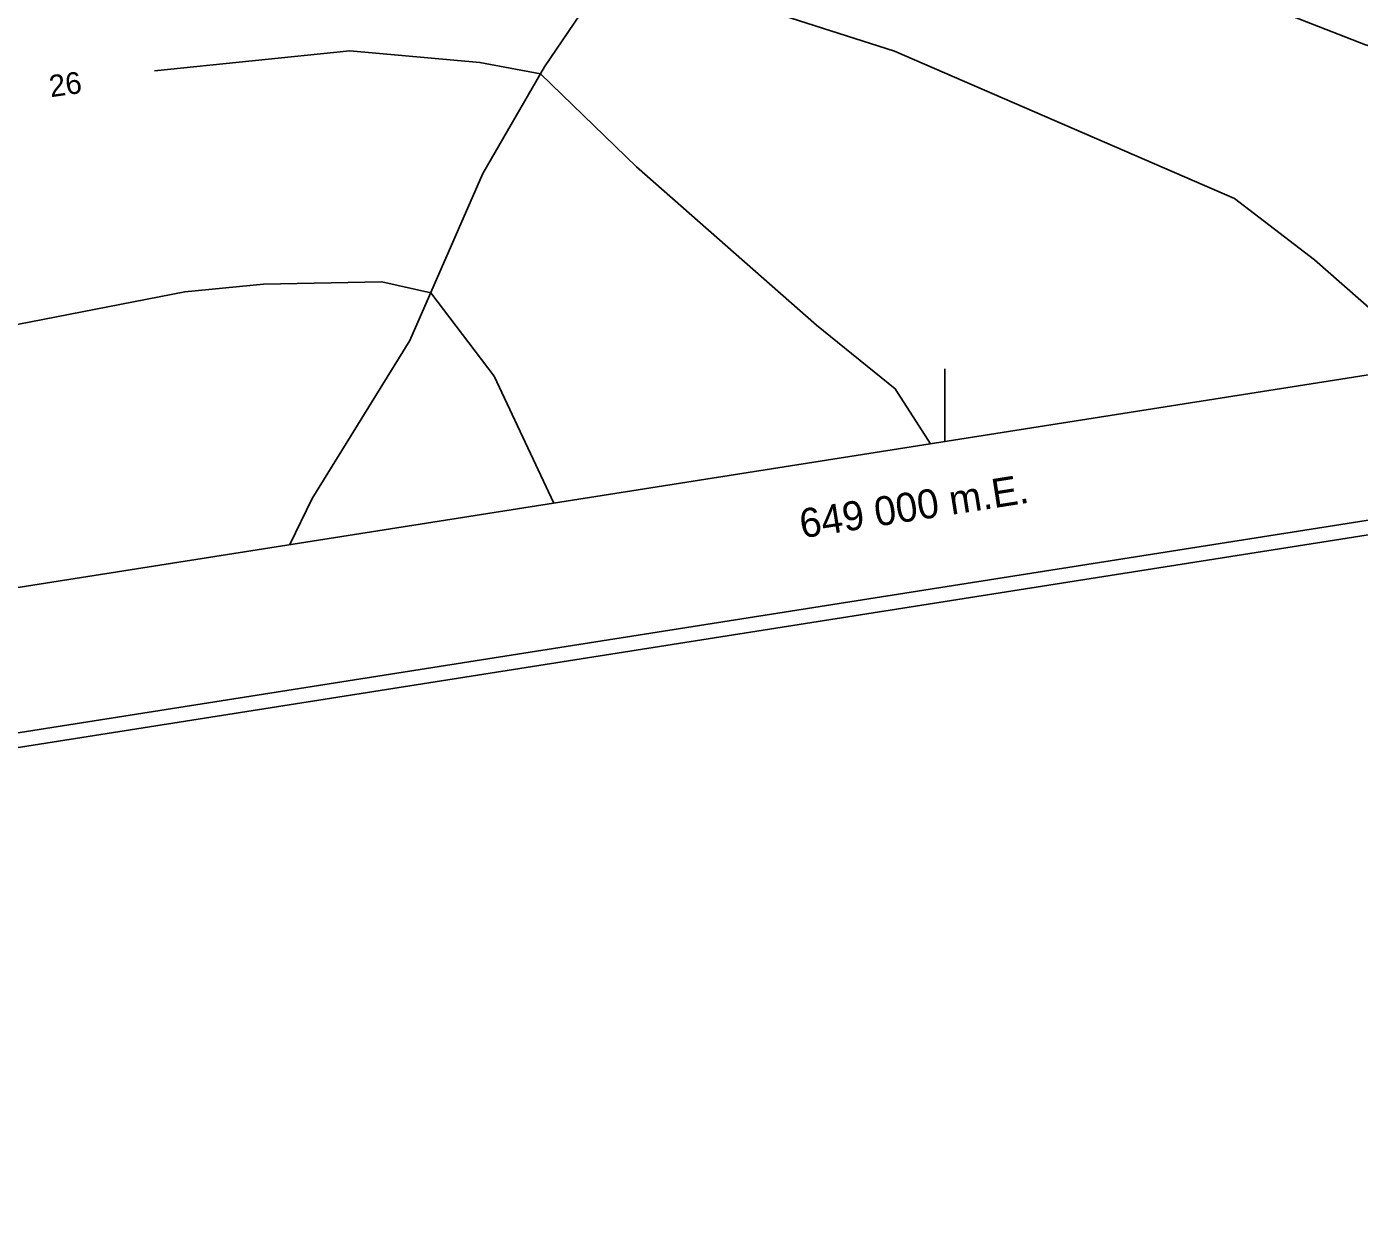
# Model space of a CAD drawing. Extents: x 646142 to 649934, y 5874075 to 5876351.
# Drawn here: x 648873.6 to 649057.1, y 5874395 to 5874561.2 of the extents above; entities that cross this region are included whole.
import ezdxf

# ---------------------------------------------------------------- set-up
doc = ezdxf.new("R2010")
doc.units = 0
for name, color, linetype in [('Niveau 1', 7, 'Continuous'), ('Niveau 2', 7, 'Continuous'), ('Niveau 4', 7, 'Continuous'), ('Niveau 60', 7, 'Continuous'), ('Niveau 61', 7, 'Continuous')]:
    doc.layers.add(name, color=color, linetype=linetype)

msp = doc.modelspace()

# ---------------------------------------------------------------- linework, layer by layer
at = {"layer": 'Niveau 1'}
msp.add_lwpolyline([(649089.91, 5874550.08), (649085.38, 5874551.17), (649078.2, 5874553.1), (649057.94, 5874558.7), (649046.02, 5874563.32), (649030.13, 5874566.31), (649006.48, 5874578.72), (648997.64, 5874585.58), (648982.79, 5874597.13), (648971.39, 5874605.08), (648954.23, 5874613.62), (648946.15, 5874616.67)], dxfattribs=at)
at = {"layer": 'Niveau 2'}
for points in [[(649063.27, 5874518.2), (649050.91, 5874529.08), (649039.9, 5874537.55), (648993.07, 5874557.83), (648975.55, 5874563.43), (648967.09, 5874568.01), (648959.58, 5874574.8), (648955.51, 5874576.76), (648945.65, 5874586.19), (648942.49, 5874588.26), (648938.66, 5874589.2), (648933.05, 5874589.47), (648924.64, 5874587.88), (648911.03, 5874588), (648894.03, 5874588.19), (648874.39, 5874588.06), (648847.08, 5874589.7)], [(648998.03, 5874503.76), (648993.16, 5874511.33), (648982.32, 5874520.08), (648957.55, 5874541.89), (648944.31, 5874554.7), (648935.97, 5874556.28), (648918.08, 5874557.87), (648891.15, 5874555.12)], [(648946.18, 5874495.6), (648937.93, 5874513.07), (648929.2, 5874524.53), (648922.48, 5874526.06), (648906.18, 5874525.75), (648895.34, 5874524.68), (648867.05, 5874519.18)]]:
    msp.add_lwpolyline(points, dxfattribs=at)
at = {"layer": 'Niveau 4'}
msp.add_lwpolyline([(648953.83, 5874568.86), (648944.85, 5874555.64), (648936.39, 5874540.96), (648926.35, 5874518), (648912.87, 5874496.23), (648909.81, 5874489.88)], dxfattribs=at)
at = {"layer": 'Niveau 60'}
msp.add_line((649000, 5874504.07), (649000, 5874514.07), dxfattribs=at)
for points in [[(646142.26, 5875797.64), (649662.59, 5876351.49), (649933.58, 5874629.01), (646413.32, 5874074.83), (646142.26, 5875797.64)], [(646144.55, 5875795.97), (649660.92, 5876349.21), (649931.28, 5874630.65), (646414.98, 5874077.12), (646144.55, 5875795.97)]]:
    msp.add_lwpolyline(points, dxfattribs=at)
msp.add_lwpolyline([(646167.42, 5875779.32), (649130.97, 5876245.57), (649395.18, 5874566.24), (646431.63, 5874099.99)], close=True, dxfattribs=at)
msp.add_lwpolyline([(646167.42, 5875779.32), (649130.97, 5876245.57), (649395.18, 5874566.24), (646431.63, 5874099.99)], close=True, dxfattribs=at)

# ---------------------------------------------------------------- texts
at = {"layer": 'Niveau 2'}
msp.add_text('26', height=3, rotation=7.9253, dxfattribs=at).set_placement((648876.89, 5874551.47))
at = {"layer": 'Niveau 61'}
msp.add_text('649 000 m.E.', height=3.9999, rotation=8.9409, dxfattribs=at).set_placement((648980.33, 5874490.73))

doc.saveas('drawing.dxf')
